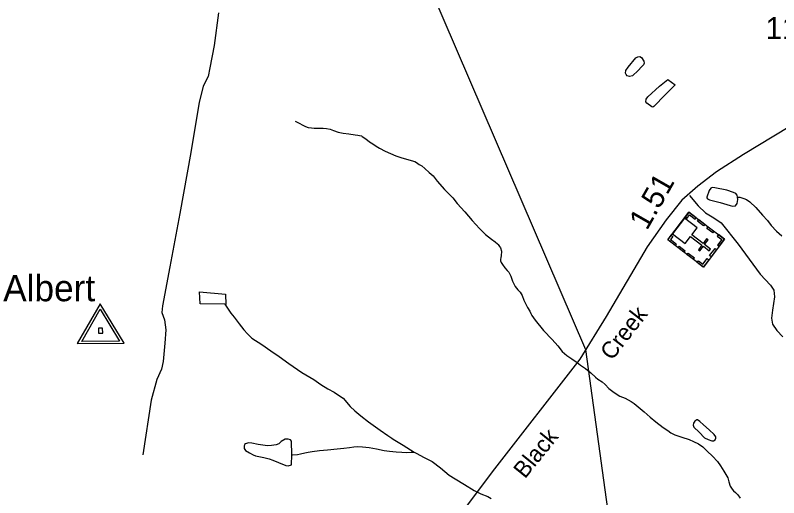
# Model space of a CAD drawing. Extents: x 2082433 to 2279600, y 546599 to 755198.
# Drawn here: x 2169582 to 2173935, y 634939 to 637688 of the extents above; entities that cross this region are included whole.
import ezdxf

# ---------------------------------------------------------------- set-up
doc = ezdxf.new("R2010")
doc.units = 0
for name, color, linetype in [('Exist Boundary Political Fire Districts', 7, 'Continuous'), ('Exist Cultural Church with Cemetery CELL', 7, 'Continuous'), ('Exist Hydrographic Misc Water Feature', 7, 'Continuous'), ('Exist Road Non-System Type 51', 7, 'Continuous'), ('Exist Road Secondary Mileage Hundredths English Label', 7, 'Continuous'), ('Exist Road Secondary Type 51 Attributed', 7, 'Continuous'), ('Exist Road Secondary Type 51 Label', 7, 'Continuous'), ('Exist Road Secondary Type 51 Number Label', 7, 'Continuous'), ('Exist Survey Geodetic Marker CELL', 7, 'Continuous'), ('Exist Survey Geodetic Marker Label', 7, 'Continuous')]:
    doc.layers.add(name, color=color, linetype=linetype)

msp = doc.modelspace()

# ---------------------------------------------------------------- linework, layer by layer
at = {"layer": 'Exist Boundary Political Fire Districts'}
msp.add_lwpolyline([(2176828.8, 649452.8), (2171785.6, 650354.8), (2171948.8, 637839.7), (2172832.8, 635784.2), (2173348.3, 632047.1)], dxfattribs=at)
at = {"layer": 'Exist Cultural Church with Cemetery CELL'}
for points in [[(2173626.2, 636411.9), (2173505.5, 636253.6), (2173303, 636407.9), (2173423.6, 636566.3)], [(2173403.6, 636539.9), (2173412.8, 636533), (2173426.1, 636550.5), (2173458.2, 636526), (2173465, 636534.8), (2173423.7, 636566.3)], [(2173397.5, 636532), (2173329.6, 636442.8), (2173401.6, 636387.9), (2173432.4, 636428.2), (2173497.2, 636378.9), (2173477.2, 636352.6), (2173485.9, 636346), (2173505.9, 636372.2), (2173539.5, 636346.6), (2173546.5, 636355.8), (2173513, 636381.4), (2173533, 636407.7), (2173524.3, 636414.4), (2173504.2, 636388.1), (2173439.4, 636437.5), (2173469.6, 636477.1)], [(2173479.3, 636523.9), (2173513.7, 636497.7), (2173506.8, 636488.6), (2173472.4, 636514.9)], [(2173532.7, 636483.2), (2173567.2, 636456.9), (2173560.3, 636447.9), (2173525.8, 636474.1)], [(2173323, 636434.3), (2173332.2, 636427.3), (2173318.8, 636409.8), (2173351, 636385.3), (2173344.2, 636376.5), (2173303, 636407.9)], [(2173591.7, 636438.2), (2173584.8, 636429.2), (2173610.4, 636409.7), (2173585.8, 636377.4), (2173594.7, 636370.7), (2173626.2, 636411.9)], [(2173367.3, 636373.2), (2173401.8, 636346.9), (2173394.9, 636337.8), (2173360.4, 636364.1)], [(2173581.3, 636353), (2173549.8, 636311.8), (2173540.8, 636318.7), (2173572.2, 636360)], [(2173419.8, 636333.2), (2173454.2, 636306.9), (2173447.3, 636297.9), (2173412.9, 636324.1)], [(2173471, 636279.8), (2173477.8, 636288.8), (2173503.5, 636269.3), (2173528, 636301.6), (2173536.9, 636294.9), (2173505.4, 636253.6)]]:
    msp.add_lwpolyline(points, close=True, dxfattribs=at)
at = {"layer": 'Exist Hydrographic Misc Water Feature'}
for points in [[(2173134.2, 637373.5), (2173102.4, 637343.4), (2173084.4, 637339.2), (2173070.4, 637343.3), (2173066.3, 637351.3), (2173062, 637359.2), (2173064.1, 637373.1), (2173076.2, 637393.2), (2173119.8, 637445.4), (2173131.3, 637451.4), (2173143.6, 637453.6), (2173153.7, 637447.6), (2173165.8, 637427.5), (2173168, 637415.8), (2173163.7, 637405.5), (2173153.7, 637393.7), (2173134.2, 637373.5)], [(2173288.6, 637234.6), (2173223.2, 637168.2), (2173217, 637164.3), (2173210.9, 637166), (2173183.2, 637188), (2173176.8, 637195.9), (2173178.7, 637209.8), (2173188.7, 637224.1), (2173254.6, 637284.3), (2173302.5, 637322.5), (2173344.4, 637292.6), (2173288.6, 637234.6)], [(2171178.4, 637084.6), (2171196.4, 637075), (2171224.7, 637061), (2171236.4, 637055.2), (2171252.4, 637049.1), (2171270.9, 637047.1), (2171286.7, 637045.1), (2171310.7, 637045.6), (2171338.5, 637045.4), (2171356.6, 637043.9), (2171376.7, 637039.7), (2171396.6, 637031.8), (2171422.6, 637022.2), (2171450.7, 637016.3), (2171484.3, 637012.4), (2171520.8, 637006.5), (2171535, 637004.8), (2171544.8, 637002.9), (2171556.9, 637001.1), (2171560.8, 636996.8), (2171580.9, 636984.9), (2171602.7, 636967), (2171621.1, 636955.3), (2171639.2, 636943.2), (2171659.2, 636931.3), (2171691, 636913.5), (2171721.6, 636900), (2171751.5, 636888.1), (2171781.3, 636878.3), (2171825.3, 636864.4), (2171859.4, 636854.8), (2171869.8, 636848.8), (2171885.6, 636838.7), (2171899.6, 636830.9), (2171917.8, 636814.7), (2171941.8, 636793.2), (2171964, 636773.3), (2171988.4, 636743.3), (2172030.4, 636695.5), (2172076.5, 636648), (2172102.6, 636616), (2172144.8, 636568.3), (2172187.3, 636518.5), (2172229.3, 636472.8), (2172263.5, 636439.2), (2172298, 636413.3), (2172317.9, 636397.4), (2172331.6, 636385.5), (2172335.9, 636381.2), (2172343.7, 636371.6), (2172348, 636363.6), (2172354, 636343.7), (2172352.1, 636317.6), (2172350.1, 636307.7), (2172348.4, 636297.4), (2172348.4, 636289.7), (2172352.5, 636279.4), (2172360.5, 636267.6), (2172372.8, 636249.5), (2172386.6, 636233.7), (2172397, 636224), (2172406.9, 636201.8), (2172417.1, 636173.9), (2172423.3, 636162), (2172427.4, 636154.1), (2172432.9, 636141.9), (2172447.1, 636124.4), (2172461.4, 636110.5), (2172471.5, 636092.3), (2172481.7, 636064.4), (2172503.7, 636022.6), (2172516, 636002.4), (2172522.1, 635988.5), (2172527.8, 635976.7), (2172546.1, 635950.8), (2172594.9, 635891.2), (2172643.1, 635841.3), (2172675.1, 635803.6), (2172701.1, 635771.7), (2172727.4, 635749.9), (2172755.5, 635730.2), (2172785.8, 635710.2), (2172805.5, 635694.2), (2172833.8, 635674.6), (2172863.7, 635650.5), (2172890, 635626.8), (2172904.1, 635614.9), (2172928.3, 635599), (2172946.2, 635583.4), (2172966.7, 635561.2), (2172996.2, 635537.7), (2173028.6, 635517.8), (2173060.6, 635505.6), (2173094.6, 635487.9), (2173110.6, 635476.2), (2173168.8, 635428.4), (2173203.1, 635398.5), (2173235.5, 635371), (2173275.5, 635338.9), (2173303.6, 635321.3)], [(2173699.7, 636650.9), (2173697.9, 636662.9), (2173689.9, 636673), (2173677.8, 636679), (2173639.6, 636690.8), (2173571.4, 636704.4), (2173555.6, 636706.3), (2173547.8, 636702.3), (2173537.9, 636689.9), (2173525.6, 636652), (2173525.8, 636648), (2173529.9, 636642.1), (2173540, 636636.1), (2173602.1, 636620.6), (2173658.1, 636604.9), (2173674.1, 636600.8), (2173688, 636602.8), (2173698.1, 636615.1), (2173701.6, 636638.8), (2173699.7, 636650.9)], [(2173699.7, 636650.9), (2173713.9, 636651.2), (2173735.8, 636645), (2173751.8, 636639.4), (2173769.8, 636625.3), (2173804.1, 636593.7), (2173842.4, 636549.8), (2173870.5, 636518), (2173892.9, 636490.3), (2173922.8, 636458.2), (2173953, 636430.5)], [(2170776.3, 636042.7), (2170636.2, 636044), (2170632.1, 636111.9), (2170780.2, 636098.9), (2170782.4, 636041), (2170776.3, 636042.7)], [(2170776.3, 636042.7), (2170796.4, 636012.9), (2170810.5, 635991.3), (2170830.8, 635967.1), (2170858.9, 635929.2), (2170885.2, 635895.6), (2170905.3, 635873.5), (2170931.3, 635847.7), (2170987.3, 635812.1), (2171039.6, 635776.6), (2171087.6, 635743), (2171142.1, 635703.1), (2171216.3, 635653.4), (2171284.6, 635611.8), (2171324.6, 635584.3), (2171365, 635560.3), (2171400.7, 635540.7), (2171437.2, 635516.6), (2171451.1, 635506.7), (2171491.3, 635458.9), (2171517.6, 635433.4), (2171551.6, 635405.6), (2171595.7, 635371.7), (2171662.1, 635324), (2171706.2, 635292.6), (2171728.6, 635278.3), (2171736.6, 635272.6), (2171794.6, 635238.7), (2171856.5, 635199.3)], [(2173481.5, 635312.3), (2173511.9, 635280.5), (2173533.6, 635270.7), (2173553.5, 635262.8), (2173563.4, 635262.9), (2173573.6, 635268.7), (2173577.5, 635278.7), (2173575.9, 635286.6), (2173567.7, 635298.8), (2173539.6, 635326.6), (2173507.2, 635354.2), (2173485, 635374.2), (2173473.1, 635382), (2173469, 635382.3), (2173457.3, 635375.9), (2173449.4, 635364.1), (2173447.3, 635351.9), (2173451.6, 635341.9), (2173481.5, 635312.3)], [(2173303.6, 635321.3), (2173319.6, 635309.5), (2173343.3, 635297.4), (2173383.7, 635283.6), (2173423.9, 635269.9), (2173450, 635260.2), (2173477.6, 635246.3), (2173502.1, 635228.4), (2173528.1, 635204.6), (2173558, 635175), (2173586.3, 635145.1), (2173602.7, 635121.1), (2173622.8, 635091), (2173634.7, 635071.3), (2173645, 635053.1), (2173651.1, 635029.5), (2173659.1, 635005.5), (2173669.2, 634987.4), (2173677.4, 634977.7), (2173689.3, 634967.8), (2173701.4, 634955.8), (2173715.9, 634935.7)], [(2171159.3, 635183.4), (2171156.7, 635261.3), (2171150.7, 635269.1), (2171138.6, 635273.3), (2171120.8, 635273.2), (2171098.8, 635259), (2171084.9, 635246.9), (2171069.1, 635240.8), (2171042.9, 635236.7), (2171020.7, 635234.7), (2170966.8, 635242.1), (2170930.7, 635250), (2170912.7, 635251.9), (2170894.6, 635245.7), (2170888.9, 635241.7), (2170886.8, 635231.9), (2170887, 635219.7), (2170895.2, 635207.9), (2170917.2, 635194), (2170939.3, 635184.2), (2170951, 635178.4), (2170999.2, 635168.3), (2171029.3, 635160.5), (2171051.3, 635152.7), (2171083.1, 635138.9), (2171125.5, 635123.2), (2171137.6, 635121.4), (2171157.3, 635127.3), (2171159.3, 635183.4)], [(2171159.3, 635183.4), (2171163, 635183.2), (2171191.1, 635185.5), (2171209.2, 635189.6), (2171232.9, 635193.8), (2171252.6, 635198.1), (2171274.6, 635202.1), (2171316.8, 635208.2), (2171362.9, 635212.2), (2171416.9, 635216.6), (2171454.6, 635221.1), (2171488.4, 635225.3), (2171512.6, 635229.4), (2171534.6, 635231.3), (2171562.7, 635229.5), (2171600.8, 635225.8), (2171640.8, 635218.1), (2171684.5, 635208.2), (2171715, 635204.4), (2171754.6, 635200.5), (2171786.8, 635198.9), (2171814.9, 635197.1), (2171838.7, 635199.2), (2171856.5, 635199.3)], [(2171856.5, 635199.3), (2171867, 635193.3), (2171912.9, 635167.7), (2171958.8, 635145.7), (2172007, 635110.1), (2172055.2, 635068.3), (2172091.1, 635046.6), (2172143.6, 635014.8), (2172197.9, 634981), (2172235.9, 634961.5), (2172275.8, 634945.7), (2172295.9, 634933.8)]]:
    msp.add_lwpolyline(points, dxfattribs=at)
at = {"layer": 'Exist Road Non-System Type 51'}
for points in [[(2170739.9, 637701.6), (2170715.3, 637515.6), (2170690.8, 637389.3), (2170682, 637340.2), (2170653.9, 637284.1), (2170631.1, 637191.1), (2170611, 637078.8), (2170582.9, 636906.8), (2170520.6, 636559.5), (2170463.6, 636254.2), (2170420.6, 636033.1), (2170417.1, 635994.5), (2170432.9, 635952.4), (2170439.9, 635896.3), (2170434.6, 635819.1), (2170425, 635715.6), (2170416.2, 635671.7), (2170388.1, 635612), (2170356.6, 635494.5), (2170308.3, 635183.9)], [(2173426, 636661.2), (2173475.1, 636603.3), (2173517.2, 636563), (2173564.6, 636533.1), (2173606.7, 636505.1), (2173703.2, 636384), (2173829.5, 636213.8), (2173888.3, 636150.7), (2173907.6, 636122.6), (2173911.1, 636084), (2173900.6, 636008.6), (2173893.6, 635962.9), (2173900.6, 635927.8), (2173925.1, 635891), (2173958.5, 635855.9)]]:
    msp.add_lwpolyline(points, dxfattribs=at)
at = {"layer": 'Exist Road Secondary Type 51 Attributed'}
msp.add_lwpolyline([(2175451.5, 638147.3), (2174937.1, 637683.6), (2174833.1, 637582.3), (2174586.6, 637391.1), (2174080.4, 637103.3), (2173733.9, 636894.6), (2173581.3, 636796.3), (2173473.4, 636713.8), (2173382.4, 636634.3), (2173293.6, 636522.5), (2173185, 636367.9), (2172952.3, 635971.5), (2172800.8, 635728.1), (2172301.4, 635085.7), (2172138.2, 634868.1), (2171848.7, 634548.8), (2171444.3, 634157.6), (2171078.5, 633820.7), (2170889.9, 633648.8), (2170511.8, 633333), (2170249.5, 633104.9)], dxfattribs=at)
at = {"layer": 'Exist Survey Geodetic Marker CELL'}
for points in [[(2170202.7, 635820), (2170066.2, 636044.5), (2169935.3, 635816.9)], [(2170176.7, 635831.8), (2169961.2, 635829.3), (2170066.6, 636012.7)], [(2170080.4, 635877.3), (2170080.1, 635905.5), (2170055.8, 635905.3), (2170056.2, 635877)]]:
    msp.add_lwpolyline(points, close=True, dxfattribs=at)

# ---------------------------------------------------------------- texts
at = {"layer": 'Exist Road Secondary Mileage Hundredths English Label'}
msp.add_text('1.51', height=125, rotation=60.2569, dxfattribs=at).set_placement((2173183.8, 636457.8))
at = {"layer": 'Exist Road Secondary Type 51 Label'}
for s, rotation, p in [('Creek', 52.113, (2172984.4, 635716.2)), ('Black', 51.0659, (2172488.4, 635043))]:
    msp.add_text(s, height=95, rotation=rotation, dxfattribs=at).set_placement(p)
at = {"layer": 'Exist Road Secondary Type 51 Number Label'}
msp.add_text('1162', height=125, dxfattribs=at).set_placement((2173860.9, 637553.3))
at = {"layer": 'Exist Survey Geodetic Marker Label'}
msp.add_text('Albert', height=150, dxfattribs=at).set_placement((2169513, 636058.6))

doc.saveas('drawing.dxf')
